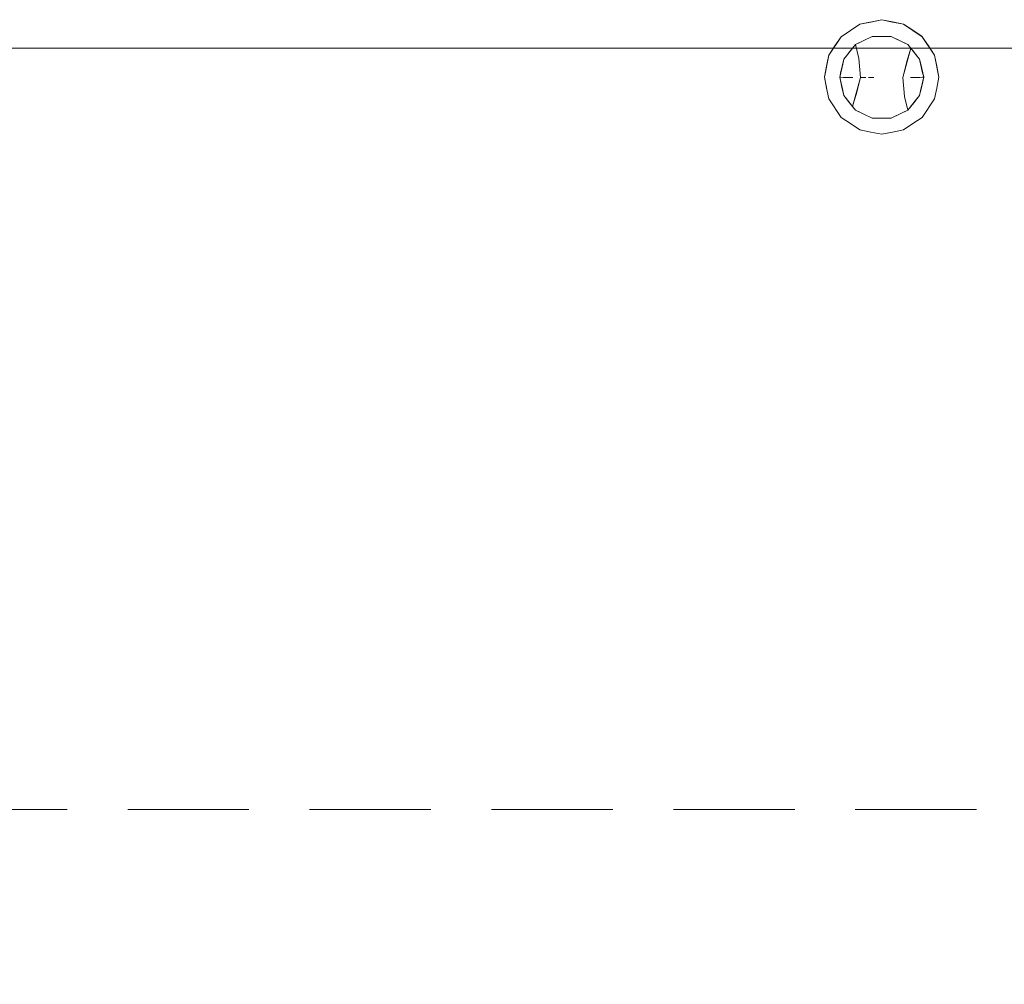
# Model space of a CAD drawing. Header units: millimetres. Extents: x 2 to 902, y -447 to 199.
# Tile 479 of 656: x 12.59 to 15.16, y 152.67 to 155.2. Entities that reach past the tile are written whole.
import ezdxf

# ---------------------------------------------------------------- set-up
doc = ezdxf.new("R2010")
doc.units = ezdxf.units.MM
doc.header["$MEASUREMENT"] = 0
doc.linetypes.add('HIDDEN2', pattern=[0.47625, 0.3175, -0.15875])
for name, color, linetype, lineweight in [('DI-Detalhes', 1, 'HIDDEN2', 9), ('IFC-Elemento terminal-Contorno', 253, 'Continuous', 5), ('IFC-Laje-Contorno', 134, 'Continuous', 5)]:
    doc.layers.add(name, color=color, linetype=linetype, lineweight=lineweight)

msp = doc.modelspace()

# ---------------------------------------------------------------- linework, layer by layer
at = {"layer": 'DI-Detalhes'}
msp.add_lwpolyline([(10.0123, 153.1285), (35.3454, 153.1285), (35.3454, 143.0542), (10.0123, 143.0542), (10.0123, 153.1285)], dxfattribs=at)
at = {"layer": 'IFC-Elemento terminal-Contorno', "lineweight": 5}
for p, q in [((14.7864, 155.1856), (14.8438, 155.197)), ((14.7864, 155.1856), (14.8151, 155.1913)), ((14.8151, 155.1913), (14.8438, 155.197)), ((14.8438, 155.1976), (14.8725, 155.1919)), ((14.8438, 155.197), (14.9012, 155.1856)), ((14.8438, 155.197), (14.8725, 155.1913)), ((14.8725, 155.1919), (14.9012, 155.1862)), ((14.8725, 155.1913), (14.9012, 155.1856)), ((14.7377, 155.1531), (14.7864, 155.1856)), ((14.7377, 155.1531), (14.7621, 155.1694)), ((14.7621, 155.1694), (14.7864, 155.1856)), ((14.9012, 155.1862), (14.9255, 155.17)), ((14.9012, 155.1856), (14.9499, 155.1531)), ((14.9012, 155.1856), (14.9255, 155.1694)), ((14.9255, 155.17), (14.9499, 155.1538)), ((14.9255, 155.1694), (14.9499, 155.1531)), ((14.705, 155.1043), (14.7377, 155.1531)), ((14.7215, 155.1289), (14.7377, 155.1531)), ((14.7752, 155.1324), (14.8193, 155.1536)), ((14.7752, 155.1324), (14.7862, 155.1377)), ((14.7862, 155.1377), (14.7973, 155.143)), ((14.7973, 155.143), (14.8193, 155.1536)), ((14.8193, 155.1536), (14.8683, 155.1536)), ((14.8683, 155.1536), (14.9124, 155.1324)), ((14.8793, 155.1483), (14.8903, 155.143)), ((14.8793, 155.1483), (14.9124, 155.1324)), ((14.8903, 155.143), (14.9013, 155.1377)), ((14.9013, 155.1377), (14.9124, 155.1324)), ((14.9499, 155.1531), (14.9824, 155.1046)), ((14.9499, 155.1531), (14.9661, 155.1289)), ((14.7052, 155.1046), (14.7215, 155.1289)), ((14.7447, 155.0942), (14.7752, 155.1324)), ((14.7523, 155.1038), (14.7599, 155.1133)), ((14.7599, 155.1133), (14.7752, 155.1324)), ((14.7752, 155.1324), (14.7842, 155.0961)), ((14.8991, 155.046), (14.92, 155.1229)), ((14.9109, 155.0906), (14.92, 155.1229)), ((14.9124, 155.1324), (14.9429, 155.0942)), ((14.92, 155.1229), (14.9429, 155.0942)), ((14.92, 155.1229), (14.9276, 155.1133)), ((14.9276, 155.1133), (14.9353, 155.1038)), ((14.9661, 155.1289), (14.9824, 155.1046)), ((14.6938, 155.0479), (14.7052, 155.1052)), ((14.6938, 155.0473), (14.7052, 155.1046)), ((14.6938, 155.0479), (14.7011, 155.0847)), ((14.6995, 155.0759), (14.7052, 155.1046)), ((14.7011, 155.0847), (14.7052, 155.1052)), ((14.7338, 155.0466), (14.7447, 155.0942)), ((14.735, 155.0519), (14.7447, 155.0942)), ((14.7362, 155.0573), (14.7447, 155.0942)), ((14.7365, 155.0585), (14.7447, 155.0942)), ((14.7387, 155.068), (14.7447, 155.0942)), ((14.7392, 155.0704), (14.7447, 155.0942)), ((14.7417, 155.0811), (14.7447, 155.0942)), ((14.742, 155.0823), (14.7447, 155.0942)), ((14.7447, 155.0942), (14.7523, 155.1038)), ((14.7842, 155.0961), (14.7885, 155.046)), ((14.8991, 155.046), (14.9109, 155.0906)), ((14.9353, 155.1038), (14.9429, 155.0942)), ((14.9429, 155.0942), (14.9478, 155.0728)), ((14.9429, 155.0942), (14.9466, 155.0778)), ((14.9429, 155.0942), (14.9538, 155.0466)), ((14.9429, 155.0942), (14.9459, 155.0811)), ((14.9429, 155.0942), (14.9448, 155.086)), ((14.9429, 155.0942), (14.9484, 155.07)), ((14.9429, 155.0942), (14.9489, 155.068)), ((14.9429, 155.0942), (14.9501, 155.0626)), ((14.9429, 155.0942), (14.9502, 155.0622)), ((14.9429, 155.0942), (14.952, 155.0544)), ((14.9448, 155.086), (14.9459, 155.0811)), ((14.9448, 155.086), (14.9538, 155.0466)), ((14.9824, 155.1046), (14.9938, 155.0473)), ((14.9824, 155.1046), (14.9881, 155.0759)), ((14.6938, 155.0473), (14.6995, 155.0759)), ((14.7338, 155.0466), (14.742, 155.0823)), ((14.7338, 155.0466), (14.7417, 155.0811)), ((14.7338, 155.0466), (14.7387, 155.068)), ((14.7338, 155.0466), (14.7365, 155.0585)), ((14.7392, 155.0704), (14.7398, 155.0728)), ((14.9459, 155.0811), (14.9538, 155.0466)), ((14.9466, 155.0779), (14.9478, 155.0728)), ((14.9478, 155.0728), (14.9538, 155.0466)), ((14.9484, 155.07), (14.9538, 155.0466)), ((14.9489, 155.068), (14.9538, 155.0466)), ((14.9501, 155.0626), (14.9538, 155.0466)), ((14.9502, 155.0622), (14.9538, 155.0466)), ((14.9881, 155.0759), (14.9938, 155.0473)), ((14.6938, 155.0473), (14.6938, 155.0479)), ((14.6938, 155.0473), (14.6995, 155.0186)), ((14.6938, 155.0473), (14.7011, 155.0105)), ((14.7338, 155.0466), (14.735, 155.0519)), ((14.7338, 155.0466), (14.7398, 155.0204)), ((14.7338, 155.0466), (14.7681, 155.0463)), ((14.7338, 155.0466), (14.7475, 155.0465)), ((14.7338, 155.0466), (14.7441, 155.0465)), ((14.7338, 155.0466), (14.7372, 155.0466)), ((14.7338, 155.0466), (14.7447, 154.999)), ((14.7338, 155.0466), (14.7356, 155.0388)), ((14.7338, 155.0466), (14.7375, 155.0306)), ((14.7338, 155.0466), (14.7387, 155.0253)), ((14.7338, 155.0466), (14.7409, 155.0154)), ((14.7338, 155.0466), (14.7417, 155.0121)), ((14.7356, 155.0388), (14.7447, 154.999)), ((14.7372, 155.0466), (14.7681, 155.0463)), ((14.7441, 155.0465), (14.7681, 155.0463)), ((14.7475, 155.0465), (14.7681, 155.0463)), ((14.7544, 155.0464), (14.7681, 155.0463)), ((14.7544, 155.0464), (14.7613, 155.0463)), ((14.7613, 155.0463), (14.7681, 155.0463)), ((14.7676, 154.9703), (14.7885, 155.046)), ((14.7767, 155.0019), (14.7885, 155.046)), ((14.7885, 155.046), (14.8023, 155.046)), ((14.7954, 155.046), (14.8023, 155.046)), ((14.8092, 155.046), (14.823, 155.0459)), ((14.8161, 155.0459), (14.823, 155.0459)), ((14.8991, 155.046), (14.9034, 154.9964)), ((14.9195, 155.0463), (14.9504, 155.0466)), ((14.9195, 155.0463), (14.94, 155.0465)), ((14.9195, 155.0463), (14.9435, 155.0465)), ((14.9195, 155.0463), (14.9263, 155.0463)), ((14.9263, 155.0463), (14.9332, 155.0464)), ((14.9332, 155.0464), (14.9538, 155.0466)), ((14.94, 155.0465), (14.9538, 155.0466)), ((14.9429, 154.999), (14.9538, 155.0466)), ((14.9429, 154.999), (14.9526, 155.0413)), ((14.9429, 154.999), (14.9511, 155.0347)), ((14.9456, 155.0109), (14.9538, 155.0466)), ((14.9459, 155.0121), (14.9538, 155.0466)), ((14.9478, 155.0204), (14.9538, 155.0466)), ((14.9483, 155.0228), (14.9538, 155.0466)), ((14.9489, 155.0253), (14.9538, 155.0466)), ((14.9504, 155.0466), (14.9538, 155.0466)), ((14.9511, 155.0347), (14.9538, 155.0466)), ((14.952, 155.0544), (14.9538, 155.0466)), ((14.9526, 155.0413), (14.9538, 155.0466)), ((14.9881, 155.0186), (14.9938, 155.0473)), ((14.9938, 155.0473), (14.9938, 155.0479)), ((14.6995, 155.0186), (14.7052, 154.99)), ((14.7011, 155.0105), (14.7052, 154.99)), ((14.7375, 155.0306), (14.7447, 154.999)), ((14.7387, 155.0253), (14.7447, 154.999)), ((14.7398, 155.0204), (14.7447, 154.999)), ((14.7409, 155.0154), (14.7447, 154.999)), ((14.7417, 155.0121), (14.7428, 155.0072)), ((14.7428, 155.0072), (14.7447, 154.999)), ((14.9429, 154.999), (14.9489, 155.0253)), ((14.9429, 154.999), (14.9478, 155.0204)), ((14.9429, 154.999), (14.9456, 155.0109)), ((14.9459, 155.0121), (14.9483, 155.0228)), ((14.9824, 154.99), (14.9881, 155.0186)), ((14.7052, 154.99), (14.7377, 154.9414)), ((14.7447, 154.999), (14.7523, 154.9894)), ((14.7447, 154.999), (14.7599, 154.9799)), ((14.7447, 154.999), (14.7676, 154.9703)), ((14.7447, 154.999), (14.7752, 154.9608)), ((14.7523, 154.9894), (14.7599, 154.9799)), ((14.7677, 154.9708), (14.7767, 155.0019)), ((14.9034, 154.9964), (14.9124, 154.9608)), ((14.9124, 154.9608), (14.9429, 154.999)), ((14.9124, 154.9608), (14.9353, 154.9894)), ((14.9276, 154.9799), (14.9429, 154.999)), ((14.9276, 154.9799), (14.9353, 154.9894)), ((14.9353, 154.9894), (14.9429, 154.999)), ((14.9499, 154.9414), (14.9824, 154.99)), ((14.7599, 154.9799), (14.7676, 154.9703)), ((14.7676, 154.9703), (14.7677, 154.9708)), ((14.7676, 154.9703), (14.7752, 154.9608)), ((14.7752, 154.9608), (14.8193, 154.9396)), ((14.7752, 154.9608), (14.7973, 154.9502)), ((14.7752, 154.9608), (14.7862, 154.9555)), ((14.7862, 154.9555), (14.7973, 154.9502)), ((14.8683, 154.9396), (14.9124, 154.9608)), ((14.8683, 154.9396), (14.9013, 154.9555)), ((14.8903, 154.9502), (14.9124, 154.9608)), ((14.9013, 154.9555), (14.9124, 154.9608)), ((14.9124, 154.9608), (14.92, 154.9703)), ((14.92, 154.9703), (14.9276, 154.9799)), ((14.7377, 154.9414), (14.7621, 154.9252)), ((14.7973, 154.9502), (14.8193, 154.9396)), ((14.8193, 154.9396), (14.8683, 154.9396)), ((14.8683, 154.9396), (14.8903, 154.9502)), ((14.8683, 154.9396), (14.8793, 154.9449)), ((14.8793, 154.9449), (14.8903, 154.9502)), ((14.9255, 154.9252), (14.9499, 154.9414)), ((14.7621, 154.9252), (14.7864, 154.909)), ((14.7864, 154.909), (14.8151, 154.9033)), ((14.8725, 154.9033), (14.9012, 154.909)), ((14.9012, 154.909), (14.9255, 154.9252)), ((14.8151, 154.9033), (14.8438, 154.8976)), ((14.8438, 154.8976), (14.8725, 154.9033))]:
    msp.add_line(p, q, dxfattribs=at)
at = {"layer": 'IFC-Laje-Contorno', "color": 7, "lineweight": 5}
msp.add_line((12.2278, 155.123), (15.2265, 155.123), dxfattribs=at)

doc.saveas('drawing.dxf')
